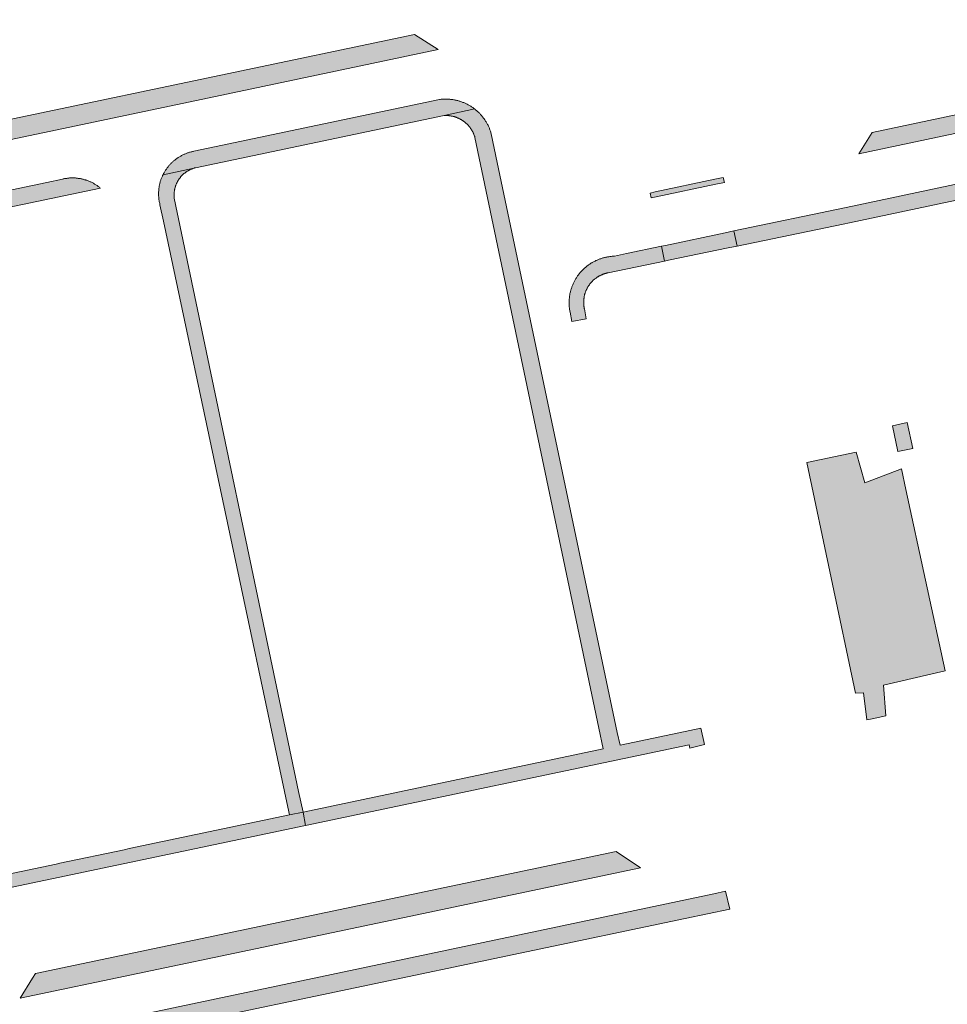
# Model space of a CAD drawing. Extents: x 97094 to 109644, y 463509 to 471969.
# Tile 319 of 362: x 105264 to 105367, y 470661 to 470771. Entities that reach past the tile are written whole.
import ezdxf

# ---------------------------------------------------------------- set-up
doc = ezdxf.new("R2010")
doc.units = 0
doc.layers.add('109 Onkruidbestrijding elementen', color=6, linetype='Continuous', lineweight=20, true_color=0xff00ff)

msp = doc.modelspace()

# ---------------------------------------------------------------- hatches: boundary and pattern name
at = {"layer": '109 Onkruidbestrijding elementen', "true_color": 0xff00ff}
for points in [[(105357.36, 470755.61), (105419.96, 470768.87), (105420.42, 470768.97), (105418.12, 470770.51), (105358.84, 470757.97), (105357.36, 470755.61)], [(105310.63, 470767.2), (105307.97, 470768.85), (105243.4, 470755.31), (105241.85, 470752.74), (105265.98, 470757.81), (105283.77, 470761.55), (105310.63, 470767.2)], [(105425.93, 470762.69), (105425.87, 470762.74), (105425.81, 470762.78), (105425.75, 470762.83), (105425.69, 470762.88), (105425.62, 470762.92), (105425.56, 470762.97), (105425.5, 470763.01), (105425.43, 470763.05), (105425.37, 470763.1), (105425.3, 470763.14), (105425.23, 470763.17), (105425.17, 470763.21), (105425.1, 470763.25), (105425.03, 470763.29), (105424.96, 470763.32), (105424.89, 470763.35), (105424.82, 470763.38), (105424.75, 470763.42), (105424.68, 470763.45), (105424.61, 470763.47), (105424.53, 470763.5), (105424.46, 470763.53), (105424.39, 470763.55), (105424.31, 470763.58), (105424.24, 470763.6), (105424.17, 470763.62), (105424.09, 470763.64), (105424.02, 470763.66), (105423.94, 470763.67), (105423.86, 470763.69), (105423.79, 470763.7), (105423.71, 470763.72), (105423.64, 470763.73), (105423.56, 470763.74), (105423.48, 470763.75), (105423.41, 470763.76), (105423.33, 470763.77), (105423.25, 470763.77), (105423.17, 470763.78), (105423.1, 470763.78), (105423.02, 470763.78), (105422.94, 470763.78), (105422.87, 470763.78), (105422.79, 470763.78), (105422.71, 470763.77), (105422.63, 470763.77), (105422.56, 470763.76), (105422.48, 470763.75), (105422.4, 470763.75), (105422.33, 470763.74), (105422.25, 470763.72), (105422.17, 470763.71), (105422.1, 470763.7), (105420.88, 470763.44), (105355.93, 470749.67), (105343.48, 470747.05), (105343.82, 470745.37), (105355.63, 470747.8), (105356.31, 470747.95), (105419.96, 470761.42), (105425.93, 470762.69)], [(105283.65, 470754.07), (105311.27, 470759.86), (105314.67, 470760.59), (105314.6, 470760.64), (105314.53, 470760.69), (105314.46, 470760.74), (105314.38, 470760.79), (105314.31, 470760.84), (105314.23, 470760.89), (105314.16, 470760.94), (105314.08, 470760.98), (105314.01, 470761.03), (105313.93, 470761.07), (105313.85, 470761.11), (105313.77, 470761.15), (105313.69, 470761.19), (105313.61, 470761.23), (105313.53, 470761.26), (105313.45, 470761.3), (105313.37, 470761.33), (105313.28, 470761.36), (105313.2, 470761.39), (105313.12, 470761.42), (105313.03, 470761.45), (105312.95, 470761.47), (105312.86, 470761.5), (105312.78, 470761.52), (105312.69, 470761.54), (105312.61, 470761.56), (105312.52, 470761.58), (105312.43, 470761.6), (105312.35, 470761.62), (105312.26, 470761.63), (105312.17, 470761.64), (105312.08, 470761.65), (105312, 470761.66), (105311.91, 470761.67), (105311.82, 470761.68), (105311.73, 470761.69), (105311.64, 470761.69), (105311.55, 470761.69), (105311.47, 470761.69), (105311.38, 470761.69), (105311.29, 470761.69), (105311.2, 470761.69), (105311.11, 470761.68), (105311.02, 470761.68), (105310.93, 470761.67), (105310.85, 470761.66), (105310.76, 470761.65), (105285.06, 470756.23), (105283.47, 470755.89), (105283.39, 470755.88), (105283.31, 470755.86), (105283.23, 470755.84), (105283.15, 470755.82), (105283.07, 470755.8), (105283, 470755.78), (105282.92, 470755.76), (105282.84, 470755.73), (105282.76, 470755.71), (105282.69, 470755.68), (105282.61, 470755.65), (105282.54, 470755.62), (105282.46, 470755.59), (105282.39, 470755.56), (105282.31, 470755.52), (105282.24, 470755.49), (105282.17, 470755.45), (105282.09, 470755.41), (105282.02, 470755.37), (105281.95, 470755.33), (105281.88, 470755.29), (105281.81, 470755.25), (105281.74, 470755.21), (105281.68, 470755.16), (105281.61, 470755.12), (105281.54, 470755.07), (105281.48, 470755.02), (105281.41, 470754.97), (105281.35, 470754.92), (105281.28, 470754.87), (105281.22, 470754.82), (105281.16, 470754.77), (105281.1, 470754.71), (105281.04, 470754.66), (105280.98, 470754.6), (105280.92, 470754.54), (105280.87, 470754.48), (105280.81, 470754.42), (105280.76, 470754.36), (105280.7, 470754.3), (105280.65, 470754.24), (105280.6, 470754.18), (105280.55, 470754.11), (105280.5, 470754.05), (105280.45, 470753.98), (105280.41, 470753.92), (105280.36, 470753.85), (105280.32, 470753.78), (105280.27, 470753.71), (105280.23, 470753.64), (105280.19, 470753.57), (105280.15, 470753.5), (105280.11, 470753.43), (105280.07, 470753.36), (105280.04, 470753.29), (105283.65, 470754.07)], [(105314.67, 470760.59), (105311.27, 470759.86), (105311.33, 470759.86), (105311.39, 470759.86), (105311.44, 470759.86), (105311.5, 470759.86), (105311.55, 470759.86), (105311.61, 470759.86), (105311.67, 470759.86), (105311.72, 470759.85), (105311.78, 470759.85), (105311.83, 470759.84), (105311.89, 470759.84), (105311.94, 470759.83), (105312, 470759.82), (105312.06, 470759.81), (105312.11, 470759.8), (105312.17, 470759.79), (105312.22, 470759.78), (105312.27, 470759.77), (105312.33, 470759.75), (105312.38, 470759.74), (105312.44, 470759.72), (105312.49, 470759.71), (105312.54, 470759.69), (105312.6, 470759.67), (105312.65, 470759.65), (105312.7, 470759.63), (105312.75, 470759.61), (105312.81, 470759.59), (105312.86, 470759.56), (105312.91, 470759.54), (105312.96, 470759.52), (105313.01, 470759.49), (105313.06, 470759.47), (105313.11, 470759.44), (105313.16, 470759.41), (105313.2, 470759.38), (105313.25, 470759.35), (105313.3, 470759.32), (105313.35, 470759.29), (105313.39, 470759.26), (105313.44, 470759.23), (105313.48, 470759.19), (105313.53, 470759.16), (105313.57, 470759.13), (105313.62, 470759.09), (105313.66, 470759.05), (105313.7, 470759.02), (105313.74, 470758.98), (105313.78, 470758.94), (105313.82, 470758.9), (105313.86, 470758.86), (105313.9, 470758.82), (105313.94, 470758.78), (105313.98, 470758.74), (105314.02, 470758.7), (105314.05, 470758.66), (105314.09, 470758.61), (105314.12, 470758.57), (105314.16, 470758.52), (105314.19, 470758.48), (105314.22, 470758.43), (105314.25, 470758.39), (105314.28, 470758.34), (105314.31, 470758.29), (105314.34, 470758.24), (105314.37, 470758.2), (105314.4, 470758.15), (105314.43, 470758.1), (105314.45, 470758.05), (105314.48, 470758), (105314.5, 470757.95), (105314.53, 470757.9), (105314.55, 470757.85), (105314.57, 470757.79), (105314.59, 470757.74), (105314.61, 470757.69), (105314.63, 470757.64), (105314.65, 470757.58), (105314.67, 470757.53), (105314.68, 470757.48), (105314.7, 470757.42), (105328.48, 470691.82), (105328.95, 470689.54), (105295.6, 470682.52), (105295.89, 470681.03), (105338.49, 470690), (105338.58, 470689.61), (105340.19, 470690.01), (105339.78, 470691.83), (105337.37, 470691.32), (105330.82, 470689.93), (105330.52, 470691.34), (105321.33, 470734.97), (105317.18, 470754.66), (105316.51, 470757.85), (105316.48, 470757.94), (105316.46, 470758.03), (105316.43, 470758.11), (105316.4, 470758.2), (105316.37, 470758.28), (105316.33, 470758.37), (105316.3, 470758.45), (105316.27, 470758.53), (105316.23, 470758.62), (105316.19, 470758.7), (105316.15, 470758.78), (105316.11, 470758.86), (105316.07, 470758.94), (105316.02, 470759.02), (105315.98, 470759.1), (105315.93, 470759.18), (105315.88, 470759.25), (105315.83, 470759.33), (105315.78, 470759.4), (105315.73, 470759.48), (105315.68, 470759.55), (105315.62, 470759.62), (105315.57, 470759.7), (105315.51, 470759.77), (105315.45, 470759.84), (105315.39, 470759.9), (105315.33, 470759.97), (105315.27, 470760.04), (105315.21, 470760.1), (105315.15, 470760.17), (105315.08, 470760.23), (105315.02, 470760.29), (105314.95, 470760.35), (105314.88, 470760.41), (105314.81, 470760.47), (105314.74, 470760.53), (105314.67, 470760.59)], [(105294.1, 470682.21), (105295.6, 470682.52), (105295.11, 470684.82), (105281.29, 470750.67), (105281.28, 470750.72), (105281.28, 470750.77), (105281.28, 470750.83), (105281.27, 470750.88), (105281.27, 470750.93), (105281.27, 470750.98), (105281.27, 470751.03), (105281.27, 470751.09), (105281.27, 470751.14), (105281.27, 470751.19), (105281.27, 470751.24), (105281.28, 470751.29), (105281.28, 470751.34), (105281.29, 470751.4), (105281.3, 470751.45), (105281.3, 470751.5), (105281.31, 470751.55), (105281.32, 470751.6), (105281.33, 470751.65), (105281.34, 470751.7), (105281.35, 470751.75), (105281.36, 470751.81), (105281.38, 470751.86), (105281.39, 470751.91), (105281.41, 470751.96), (105281.42, 470752.01), (105281.44, 470752.05), (105281.46, 470752.1), (105281.47, 470752.15), (105281.49, 470752.2), (105281.51, 470752.25), (105281.53, 470752.3), (105281.56, 470752.34), (105281.58, 470752.39), (105281.6, 470752.44), (105281.62, 470752.48), (105281.65, 470752.53), (105281.67, 470752.57), (105281.7, 470752.62), (105281.73, 470752.66), (105281.75, 470752.71), (105281.78, 470752.75), (105281.81, 470752.8), (105281.84, 470752.84), (105281.87, 470752.88), (105281.9, 470752.92), (105281.93, 470752.96), (105281.97, 470753), (105282, 470753.04), (105282.03, 470753.08), (105282.07, 470753.12), (105282.1, 470753.16), (105282.14, 470753.2), (105282.18, 470753.24), (105282.21, 470753.27), (105282.25, 470753.31), (105282.29, 470753.34), (105282.33, 470753.38), (105282.37, 470753.41), (105282.41, 470753.45), (105282.45, 470753.48), (105282.49, 470753.51), (105282.53, 470753.54), (105282.57, 470753.57), (105282.61, 470753.6), (105282.66, 470753.63), (105282.7, 470753.66), (105282.74, 470753.69), (105282.79, 470753.71), (105282.83, 470753.74), (105282.88, 470753.77), (105282.93, 470753.79), (105282.97, 470753.81), (105283.02, 470753.84), (105283.06, 470753.86), (105283.11, 470753.88), (105283.16, 470753.9), (105283.21, 470753.92), (105283.26, 470753.94), (105283.3, 470753.96), (105283.35, 470753.98), (105283.4, 470753.99), (105283.45, 470754.01), (105283.5, 470754.03), (105283.55, 470754.04), (105283.6, 470754.05), (105283.65, 470754.07), (105280.04, 470753.29), (105280, 470753.21), (105279.97, 470753.14), (105279.93, 470753.07), (105279.9, 470752.99), (105279.87, 470752.92), (105279.84, 470752.84), (105279.81, 470752.76), (105279.79, 470752.69), (105279.76, 470752.61), (105279.74, 470752.53), (105279.72, 470752.45), (105279.7, 470752.37), (105279.68, 470752.29), (105279.66, 470752.21), (105279.64, 470752.13), (105279.63, 470752.05), (105279.61, 470751.97), (105279.6, 470751.89), (105279.59, 470751.81), (105279.58, 470751.73), (105279.57, 470751.65), (105279.56, 470751.57), (105279.56, 470751.49), (105279.55, 470751.41), (105279.55, 470751.33), (105279.55, 470751.24), (105279.55, 470751.16), (105279.55, 470751.08), (105279.55, 470751), (105279.55, 470750.92), (105279.56, 470750.84), (105279.56, 470750.76), (105279.57, 470750.68), (105279.58, 470750.59), (105279.59, 470750.51), (105279.6, 470750.43), (105279.62, 470750.35), (105279.63, 470750.27), (105279.65, 470750.19), (105279.67, 470750.11), (105279.68, 470750.03), (105279.7, 470749.96), (105280.09, 470748.13), (105293.81, 470683.59), (105294.1, 470682.21)], [(105239.99, 470744.84), (105243.86, 470745.68), (105273.09, 470751.8), (105273.03, 470751.85), (105272.97, 470751.9), (105272.9, 470751.95), (105272.84, 470752), (105272.77, 470752.04), (105272.71, 470752.09), (105272.64, 470752.13), (105272.57, 470752.18), (105272.51, 470752.22), (105272.44, 470752.26), (105272.37, 470752.3), (105272.3, 470752.34), (105272.23, 470752.38), (105272.15, 470752.42), (105272.08, 470752.45), (105272.01, 470752.49), (105271.94, 470752.52), (105271.86, 470752.55), (105271.79, 470752.58), (105271.71, 470752.61), (105271.64, 470752.64), (105271.56, 470752.67), (105271.48, 470752.7), (105271.41, 470752.72), (105271.33, 470752.74), (105271.25, 470752.77), (105271.18, 470752.79), (105271.1, 470752.81), (105271.02, 470752.82), (105270.94, 470752.84), (105270.86, 470752.86), (105270.78, 470752.87), (105270.7, 470752.88), (105270.62, 470752.89), (105270.54, 470752.9), (105270.46, 470752.91), (105270.38, 470752.92), (105270.3, 470752.93), (105270.22, 470752.93), (105270.14, 470752.93), (105270.06, 470752.94), (105269.98, 470752.94), (105269.9, 470752.94), (105269.82, 470752.93), (105269.74, 470752.93), (105269.66, 470752.93), (105269.58, 470752.92), (105269.5, 470752.91), (105269.42, 470752.9), (105269.34, 470752.89), (105269.26, 470752.88), (105269.18, 470752.87), (105269.1, 470752.86), (105269.02, 470752.84), (105268.94, 470752.82), (105268.86, 470752.81), (105267.13, 470752.44), (105243.56, 470747.52), (105243.48, 470747.5), (105243.39, 470747.48), (105243.31, 470747.46), (105243.22, 470747.44), (105243.14, 470747.41), (105243.06, 470747.39), (105242.97, 470747.36), (105242.89, 470747.33), (105242.81, 470747.3), (105242.73, 470747.27), (105242.65, 470747.24), (105242.57, 470747.21), (105242.49, 470747.17), (105242.41, 470747.14), (105242.33, 470747.1), (105242.25, 470747.06), (105242.17, 470747.02), (105242.1, 470746.98), (105242.02, 470746.94), (105241.94, 470746.89), (105241.87, 470746.85), (105241.8, 470746.8), (105241.72, 470746.76), (105241.65, 470746.71), (105241.58, 470746.66), (105241.51, 470746.61), (105241.44, 470746.55), (105241.37, 470746.5), (105241.3, 470746.45), (105241.24, 470746.39), (105241.17, 470746.33), (105241.1, 470746.28), (105241.04, 470746.22), (105240.98, 470746.16), (105240.92, 470746.1), (105240.85, 470746.03), (105240.79, 470745.97), (105240.74, 470745.91), (105240.68, 470745.84), (105240.62, 470745.78), (105240.57, 470745.71), (105240.51, 470745.64), (105240.46, 470745.57), (105240.41, 470745.5), (105240.35, 470745.43), (105240.3, 470745.36), (105240.26, 470745.29), (105240.21, 470745.22), (105240.16, 470745.14), (105240.12, 470745.07), (105240.07, 470744.99), (105240.03, 470744.92), (105239.99, 470744.84)], [(105342.29, 470753), (105341.35, 470752.8), (105334.71, 470751.38), (105334.16, 470751.26), (105334.27, 470750.72), (105334.82, 470750.83), (105341.46, 470752.23), (105342.41, 470752.43), (105342.29, 470753)], [(105335.41, 470745.34), (105335.76, 470743.7), (105336.2, 470743.79), (105342.82, 470745.17), (105343.82, 470745.37), (105343.48, 470747.05), (105342.5, 470746.84), (105335.88, 470745.44), (105335.41, 470745.34)], [(105326.86, 470738.39), (105326.85, 470738.45), (105326.84, 470738.5), (105326.83, 470738.56), (105326.82, 470738.61), (105326.81, 470738.67), (105326.8, 470738.72), (105326.8, 470738.78), (105326.79, 470738.83), (105326.79, 470738.89), (105326.79, 470738.94), (105326.78, 470739), (105326.78, 470739.05), (105326.78, 470739.11), (105326.78, 470739.16), (105326.78, 470739.22), (105326.78, 470739.27), (105326.79, 470739.33), (105326.79, 470739.38), (105326.8, 470739.44), (105326.8, 470739.49), (105326.81, 470739.55), (105326.82, 470739.6), (105326.82, 470739.66), (105326.83, 470739.71), (105326.84, 470739.77), (105326.85, 470739.82), (105326.87, 470739.87), (105326.88, 470739.93), (105326.89, 470739.98), (105326.91, 470740.03), (105326.92, 470740.09), (105326.94, 470740.14), (105326.96, 470740.19), (105326.98, 470740.24), (105326.99, 470740.3), (105327.01, 470740.35), (105327.03, 470740.4), (105327.06, 470740.45), (105327.08, 470740.5), (105327.1, 470740.55), (105327.13, 470740.6), (105327.15, 470740.65), (105327.18, 470740.7), (105327.2, 470740.75), (105327.23, 470740.8), (105327.26, 470740.84), (105327.29, 470740.89), (105327.32, 470740.94), (105327.35, 470740.98), (105327.38, 470741.03), (105327.41, 470741.07), (105327.44, 470741.12), (105327.48, 470741.16), (105327.51, 470741.21), (105327.55, 470741.25), (105327.58, 470741.29), (105327.62, 470741.33), (105327.66, 470741.37), (105327.69, 470741.41), (105327.73, 470741.45), (105327.77, 470741.49), (105327.81, 470741.53), (105327.85, 470741.57), (105327.89, 470741.61), (105327.93, 470741.64), (105327.98, 470741.68), (105328.02, 470741.71), (105328.06, 470741.75), (105328.11, 470741.78), (105328.15, 470741.81), (105328.19, 470741.85), (105328.24, 470741.88), (105328.29, 470741.91), (105328.33, 470741.94), (105328.38, 470741.97), (105328.43, 470742), (105328.47, 470742.02), (105328.52, 470742.05), (105328.57, 470742.08), (105328.62, 470742.1), (105328.67, 470742.13), (105328.72, 470742.15), (105328.77, 470742.17), (105328.82, 470742.19), (105328.87, 470742.22), (105328.92, 470742.24), (105328.98, 470742.25), (105329.03, 470742.27), (105329.08, 470742.29), (105329.13, 470742.31), (105329.19, 470742.32), (105329.24, 470742.34), (105329.29, 470742.35), (105329.35, 470742.36), (105329.4, 470742.38), (105329.45, 470742.39), (105329.51, 470742.4), (105335.76, 470743.7), (105335.41, 470745.34), (105331.54, 470744.53), (105330.19, 470744.24), (105330.1, 470744.24), (105330.02, 470744.24), (105329.93, 470744.23), (105329.85, 470744.22), (105329.76, 470744.21), (105329.68, 470744.2), (105329.59, 470744.19), (105329.51, 470744.18), (105329.42, 470744.16), (105329.34, 470744.15), (105329.25, 470744.13), (105329.17, 470744.11), (105329.09, 470744.09), (105329, 470744.07), (105328.92, 470744.05), (105328.84, 470744.02), (105328.76, 470744), (105328.67, 470743.97), (105328.59, 470743.94), (105328.51, 470743.91), (105328.43, 470743.88), (105328.35, 470743.85), (105328.28, 470743.82), (105328.2, 470743.78), (105328.12, 470743.75), (105328.04, 470743.71), (105327.97, 470743.67), (105327.89, 470743.63), (105327.81, 470743.59), (105327.74, 470743.55), (105327.67, 470743.5), (105327.59, 470743.46), (105327.52, 470743.41), (105327.45, 470743.36), (105327.38, 470743.32), (105327.31, 470743.27), (105327.24, 470743.22), (105327.17, 470743.16), (105327.1, 470743.11), (105327.04, 470743.06), (105326.97, 470743), (105326.91, 470742.94), (105326.84, 470742.89), (105326.78, 470742.83), (105326.72, 470742.77), (105326.66, 470742.71), (105326.6, 470742.65), (105326.54, 470742.59), (105326.48, 470742.52), (105326.42, 470742.46), (105326.37, 470742.39), (105326.31, 470742.33), (105326.26, 470742.26), (105326.21, 470742.19), (105326.16, 470742.12), (105326.11, 470742.05), (105326.06, 470741.98), (105326.01, 470741.91), (105325.97, 470741.84), (105325.92, 470741.77), (105325.88, 470741.69), (105325.83, 470741.62), (105325.79, 470741.54), (105325.75, 470741.47), (105325.71, 470741.39), (105325.67, 470741.31), (105325.64, 470741.24), (105325.6, 470741.16), (105325.57, 470741.08), (105325.54, 470741), (105325.5, 470740.92), (105325.47, 470740.84), (105325.45, 470740.76), (105325.42, 470740.68), (105325.39, 470740.6), (105325.37, 470740.51), (105325.34, 470740.43), (105325.32, 470740.35), (105325.3, 470740.27), (105325.28, 470740.18), (105325.26, 470740.1), (105325.25, 470740.01), (105325.23, 470739.93), (105325.22, 470739.84), (105325.21, 470739.76), (105325.2, 470739.68), (105325.19, 470739.59), (105325.18, 470739.5), (105325.17, 470739.42), (105325.17, 470739.33), (105325.16, 470739.25), (105325.16, 470739.16), (105325.16, 470739.07), (105325.16, 470738.97), (105325.16, 470738.88), (105325.17, 470738.78), (105325.18, 470738.69), (105325.18, 470738.59), (105325.19, 470738.5), (105325.2, 470738.41), (105325.22, 470738.31), (105325.23, 470738.22), (105325.25, 470738.13), (105325.27, 470738.03), (105325.48, 470736.99), (105327.07, 470737.28), (105326.86, 470738.39)], [(105362.74, 470725.78), (105361.08, 470725.42), (105361.7, 470722.56), (105363.37, 470722.9), (105362.74, 470725.78)], [(105360.37, 470693.22), (105360.09, 470696.62), (105366.94, 470698.21), (105362.57, 470718.34), (105362.1, 470720.63), (105358.03, 470719.06), (105357.06, 470722.49), (105351.56, 470721.35), (105356.99, 470695.71), (105357.87, 470695.77), (105358.24, 470692.76), (105358.82, 470692.88), (105360.37, 470693.22)], [(105255.87, 470672.61), (105260.44, 470673.57), (105295.89, 470681.03), (105295.6, 470682.52), (105294.1, 470682.21), (105276.28, 470678.46), (105275.74, 470678.34), (105268.56, 470676.83), (105268.16, 470676.75), (105255.56, 470674.1), (105255.87, 470672.61)], [(105264.16, 470661.84), (105290.3, 470667.34), (105333.09, 470676.32), (105330.4, 470678.13), (105265.87, 470664.58), (105265.55, 470664.06), (105264.16, 470661.84)], [(105341.26, 470673.45), (105264.36, 470657.22), (105264.71, 470655.3), (105338.07, 470670.71), (105343.03, 470671.75), (105342.54, 470673.72), (105341.26, 470673.45)]]:
    msp.add_hatch(color=6, dxfattribs=at).paths.add_polyline_path(points)

# ---------------------------------------------------------------- linework, layer by layer
at = {"layer": '109 Onkruidbestrijding elementen', "color": 3, "true_color": 0x00ff00}
for points in [[(105357.36, 470755.61), (105419.96, 470768.87), (105420.42, 470768.97), (105418.12, 470770.51), (105358.84, 470757.97), (105357.36, 470755.61)], [(105310.63, 470767.2), (105307.97, 470768.85), (105243.4, 470755.31), (105241.85, 470752.74), (105265.98, 470757.81), (105283.77, 470761.55), (105310.63, 470767.2)], [(105283.65, 470754.07), (105311.27, 470759.86), (105314.67, 470760.59), (105314.6, 470760.64), (105314.53, 470760.69), (105314.46, 470760.74), (105314.38, 470760.79), (105314.31, 470760.84), (105314.23, 470760.89), (105314.16, 470760.94), (105314.08, 470760.98), (105314.01, 470761.03), (105313.93, 470761.07), (105313.85, 470761.11), (105313.77, 470761.15), (105313.69, 470761.19), (105313.61, 470761.23), (105313.53, 470761.26), (105313.45, 470761.3), (105313.37, 470761.33), (105313.28, 470761.36), (105313.2, 470761.39), (105313.12, 470761.42), (105313.03, 470761.45), (105312.95, 470761.47), (105312.86, 470761.5), (105312.78, 470761.52), (105312.69, 470761.54), (105312.61, 470761.56), (105312.52, 470761.58), (105312.43, 470761.6), (105312.35, 470761.62), (105312.26, 470761.63), (105312.17, 470761.64), (105312.08, 470761.65), (105312, 470761.66), (105311.91, 470761.67), (105311.82, 470761.68), (105311.73, 470761.69), (105311.64, 470761.69), (105311.55, 470761.69), (105311.47, 470761.69), (105311.38, 470761.69), (105311.29, 470761.69), (105311.2, 470761.69), (105311.11, 470761.68), (105311.02, 470761.68), (105310.93, 470761.67), (105310.85, 470761.66), (105310.76, 470761.65), (105285.06, 470756.23), (105283.47, 470755.89), (105283.39, 470755.88), (105283.31, 470755.86), (105283.23, 470755.84), (105283.15, 470755.82), (105283.07, 470755.8), (105283, 470755.78), (105282.92, 470755.76), (105282.84, 470755.73), (105282.76, 470755.71), (105282.69, 470755.68), (105282.61, 470755.65), (105282.54, 470755.62), (105282.46, 470755.59), (105282.39, 470755.56), (105282.31, 470755.52), (105282.24, 470755.49), (105282.17, 470755.45), (105282.09, 470755.41), (105282.02, 470755.37), (105281.95, 470755.33), (105281.88, 470755.29), (105281.81, 470755.25), (105281.74, 470755.21), (105281.68, 470755.16), (105281.61, 470755.12), (105281.54, 470755.07), (105281.48, 470755.02), (105281.41, 470754.97), (105281.35, 470754.92), (105281.28, 470754.87), (105281.22, 470754.82), (105281.16, 470754.77), (105281.1, 470754.71), (105281.04, 470754.66), (105280.98, 470754.6), (105280.92, 470754.54), (105280.87, 470754.48), (105280.81, 470754.42), (105280.76, 470754.36), (105280.7, 470754.3), (105280.65, 470754.24), (105280.6, 470754.18), (105280.55, 470754.11), (105280.5, 470754.05), (105280.45, 470753.98), (105280.41, 470753.92), (105280.36, 470753.85), (105280.32, 470753.78), (105280.27, 470753.71), (105280.23, 470753.64), (105280.19, 470753.57), (105280.15, 470753.5), (105280.11, 470753.43), (105280.07, 470753.36), (105280.04, 470753.29), (105283.65, 470754.07)], [(105314.67, 470760.59), (105311.27, 470759.86), (105311.33, 470759.86), (105311.39, 470759.86), (105311.44, 470759.86), (105311.5, 470759.86), (105311.55, 470759.86), (105311.61, 470759.86), (105311.67, 470759.86), (105311.72, 470759.85), (105311.78, 470759.85), (105311.83, 470759.84), (105311.89, 470759.84), (105311.94, 470759.83), (105312, 470759.82), (105312.06, 470759.81), (105312.11, 470759.8), (105312.17, 470759.79), (105312.22, 470759.78), (105312.27, 470759.77), (105312.33, 470759.75), (105312.38, 470759.74), (105312.44, 470759.72), (105312.49, 470759.71), (105312.54, 470759.69), (105312.6, 470759.67), (105312.65, 470759.65), (105312.7, 470759.63), (105312.75, 470759.61), (105312.81, 470759.59), (105312.86, 470759.56), (105312.91, 470759.54), (105312.96, 470759.52), (105313.01, 470759.49), (105313.06, 470759.47), (105313.11, 470759.44), (105313.16, 470759.41), (105313.2, 470759.38), (105313.25, 470759.35), (105313.3, 470759.32), (105313.35, 470759.29), (105313.39, 470759.26), (105313.44, 470759.23), (105313.48, 470759.19), (105313.53, 470759.16), (105313.57, 470759.13), (105313.62, 470759.09), (105313.66, 470759.05), (105313.7, 470759.02), (105313.74, 470758.98), (105313.78, 470758.94), (105313.82, 470758.9), (105313.86, 470758.86), (105313.9, 470758.82), (105313.94, 470758.78), (105313.98, 470758.74), (105314.02, 470758.7), (105314.05, 470758.66), (105314.09, 470758.61), (105314.12, 470758.57), (105314.16, 470758.52), (105314.19, 470758.48), (105314.22, 470758.43), (105314.25, 470758.39), (105314.28, 470758.34), (105314.31, 470758.29), (105314.34, 470758.24), (105314.37, 470758.2), (105314.4, 470758.15), (105314.43, 470758.1), (105314.45, 470758.05), (105314.48, 470758), (105314.5, 470757.95), (105314.53, 470757.9), (105314.55, 470757.85), (105314.57, 470757.79), (105314.59, 470757.74), (105314.61, 470757.69), (105314.63, 470757.64), (105314.65, 470757.58), (105314.67, 470757.53), (105314.68, 470757.48), (105314.7, 470757.42), (105328.48, 470691.82), (105328.95, 470689.54), (105295.6, 470682.52), (105295.89, 470681.03), (105338.49, 470690), (105338.58, 470689.61), (105340.19, 470690.01), (105339.78, 470691.83), (105337.37, 470691.32), (105330.82, 470689.93), (105330.52, 470691.34), (105321.33, 470734.97), (105317.18, 470754.66), (105316.51, 470757.85), (105316.48, 470757.94), (105316.46, 470758.03), (105316.43, 470758.11), (105316.4, 470758.2), (105316.37, 470758.28), (105316.33, 470758.37), (105316.3, 470758.45), (105316.27, 470758.53), (105316.23, 470758.62), (105316.19, 470758.7), (105316.15, 470758.78), (105316.11, 470758.86), (105316.07, 470758.94), (105316.02, 470759.02), (105315.98, 470759.1), (105315.93, 470759.18), (105315.88, 470759.25), (105315.83, 470759.33), (105315.78, 470759.4), (105315.73, 470759.48), (105315.68, 470759.55), (105315.62, 470759.62), (105315.57, 470759.7), (105315.51, 470759.77), (105315.45, 470759.84), (105315.39, 470759.9), (105315.33, 470759.97), (105315.27, 470760.04), (105315.21, 470760.1), (105315.15, 470760.17), (105315.08, 470760.23), (105315.02, 470760.29), (105314.95, 470760.35), (105314.88, 470760.41), (105314.81, 470760.47), (105314.74, 470760.53), (105314.67, 470760.59)], [(105294.1, 470682.21), (105295.6, 470682.52), (105295.11, 470684.82), (105281.29, 470750.67), (105281.28, 470750.72), (105281.28, 470750.77), (105281.28, 470750.83), (105281.27, 470750.88), (105281.27, 470750.93), (105281.27, 470750.98), (105281.27, 470751.03), (105281.27, 470751.09), (105281.27, 470751.14), (105281.27, 470751.19), (105281.27, 470751.24), (105281.28, 470751.29), (105281.28, 470751.34), (105281.29, 470751.4), (105281.3, 470751.45), (105281.3, 470751.5), (105281.31, 470751.55), (105281.32, 470751.6), (105281.33, 470751.65), (105281.34, 470751.7), (105281.35, 470751.75), (105281.36, 470751.81), (105281.38, 470751.86), (105281.39, 470751.91), (105281.41, 470751.96), (105281.42, 470752.01), (105281.44, 470752.05), (105281.46, 470752.1), (105281.47, 470752.15), (105281.49, 470752.2), (105281.51, 470752.25), (105281.53, 470752.3), (105281.56, 470752.34), (105281.58, 470752.39), (105281.6, 470752.44), (105281.62, 470752.48), (105281.65, 470752.53), (105281.67, 470752.57), (105281.7, 470752.62), (105281.73, 470752.66), (105281.75, 470752.71), (105281.78, 470752.75), (105281.81, 470752.8), (105281.84, 470752.84), (105281.87, 470752.88), (105281.9, 470752.92), (105281.93, 470752.96), (105281.97, 470753), (105282, 470753.04), (105282.03, 470753.08), (105282.07, 470753.12), (105282.1, 470753.16), (105282.14, 470753.2), (105282.18, 470753.24), (105282.21, 470753.27), (105282.25, 470753.31), (105282.29, 470753.34), (105282.33, 470753.38), (105282.37, 470753.41), (105282.41, 470753.45), (105282.45, 470753.48), (105282.49, 470753.51), (105282.53, 470753.54), (105282.57, 470753.57), (105282.61, 470753.6), (105282.66, 470753.63), (105282.7, 470753.66), (105282.74, 470753.69), (105282.79, 470753.71), (105282.83, 470753.74), (105282.88, 470753.77), (105282.93, 470753.79), (105282.97, 470753.81), (105283.02, 470753.84), (105283.06, 470753.86), (105283.11, 470753.88), (105283.16, 470753.9), (105283.21, 470753.92), (105283.26, 470753.94), (105283.3, 470753.96), (105283.35, 470753.98), (105283.4, 470753.99), (105283.45, 470754.01), (105283.5, 470754.03), (105283.55, 470754.04), (105283.6, 470754.05), (105283.65, 470754.07), (105280.04, 470753.29), (105280, 470753.21), (105279.97, 470753.14), (105279.93, 470753.07), (105279.9, 470752.99), (105279.87, 470752.92), (105279.84, 470752.84), (105279.81, 470752.76), (105279.79, 470752.69), (105279.76, 470752.61), (105279.74, 470752.53), (105279.72, 470752.45), (105279.7, 470752.37), (105279.68, 470752.29), (105279.66, 470752.21), (105279.64, 470752.13), (105279.63, 470752.05), (105279.61, 470751.97), (105279.6, 470751.89), (105279.59, 470751.81), (105279.58, 470751.73), (105279.57, 470751.65), (105279.56, 470751.57), (105279.56, 470751.49), (105279.55, 470751.41), (105279.55, 470751.33), (105279.55, 470751.24), (105279.55, 470751.16), (105279.55, 470751.08), (105279.55, 470751), (105279.55, 470750.92), (105279.56, 470750.84), (105279.56, 470750.76), (105279.57, 470750.68), (105279.58, 470750.59), (105279.59, 470750.51), (105279.6, 470750.43), (105279.62, 470750.35), (105279.63, 470750.27), (105279.65, 470750.19), (105279.67, 470750.11), (105279.68, 470750.03), (105279.7, 470749.96), (105280.09, 470748.13), (105293.81, 470683.59), (105294.1, 470682.21)], [(105342.29, 470753), (105341.35, 470752.8), (105334.71, 470751.38), (105334.16, 470751.26), (105334.27, 470750.72), (105334.82, 470750.83), (105341.46, 470752.23), (105342.41, 470752.43), (105342.29, 470753)], [(105335.41, 470745.34), (105335.76, 470743.7), (105336.2, 470743.79), (105342.82, 470745.17), (105343.82, 470745.37), (105343.48, 470747.05), (105342.5, 470746.84), (105335.88, 470745.44), (105335.41, 470745.34)], [(105326.86, 470738.39), (105326.85, 470738.45), (105326.84, 470738.5), (105326.83, 470738.56), (105326.82, 470738.61), (105326.81, 470738.67), (105326.8, 470738.72), (105326.8, 470738.78), (105326.79, 470738.83), (105326.79, 470738.89), (105326.79, 470738.94), (105326.78, 470739), (105326.78, 470739.05), (105326.78, 470739.11), (105326.78, 470739.16), (105326.78, 470739.22), (105326.78, 470739.27), (105326.79, 470739.33), (105326.79, 470739.38), (105326.8, 470739.44), (105326.8, 470739.49), (105326.81, 470739.55), (105326.82, 470739.6), (105326.82, 470739.66), (105326.83, 470739.71), (105326.84, 470739.77), (105326.85, 470739.82), (105326.87, 470739.87), (105326.88, 470739.93), (105326.89, 470739.98), (105326.91, 470740.03), (105326.92, 470740.09), (105326.94, 470740.14), (105326.96, 470740.19), (105326.98, 470740.24), (105326.99, 470740.3), (105327.01, 470740.35), (105327.03, 470740.4), (105327.06, 470740.45), (105327.08, 470740.5), (105327.1, 470740.55), (105327.13, 470740.6), (105327.15, 470740.65), (105327.18, 470740.7), (105327.2, 470740.75), (105327.23, 470740.8), (105327.26, 470740.84), (105327.29, 470740.89), (105327.32, 470740.94), (105327.35, 470740.98), (105327.38, 470741.03), (105327.41, 470741.07), (105327.44, 470741.12), (105327.48, 470741.16), (105327.51, 470741.21), (105327.55, 470741.25), (105327.58, 470741.29), (105327.62, 470741.33), (105327.66, 470741.37), (105327.69, 470741.41), (105327.73, 470741.45), (105327.77, 470741.49), (105327.81, 470741.53), (105327.85, 470741.57), (105327.89, 470741.61), (105327.93, 470741.64), (105327.98, 470741.68), (105328.02, 470741.71), (105328.06, 470741.75), (105328.11, 470741.78), (105328.15, 470741.81), (105328.19, 470741.85), (105328.24, 470741.88), (105328.29, 470741.91), (105328.33, 470741.94), (105328.38, 470741.97), (105328.43, 470742), (105328.47, 470742.02), (105328.52, 470742.05), (105328.57, 470742.08), (105328.62, 470742.1), (105328.67, 470742.13), (105328.72, 470742.15), (105328.77, 470742.17), (105328.82, 470742.19), (105328.87, 470742.22), (105328.92, 470742.24), (105328.98, 470742.25), (105329.03, 470742.27), (105329.08, 470742.29), (105329.13, 470742.31), (105329.19, 470742.32), (105329.24, 470742.34), (105329.29, 470742.35), (105329.35, 470742.36), (105329.4, 470742.38), (105329.45, 470742.39), (105329.51, 470742.4), (105335.76, 470743.7), (105335.41, 470745.34), (105331.54, 470744.53), (105330.19, 470744.24), (105330.1, 470744.24), (105330.02, 470744.24), (105329.93, 470744.23), (105329.85, 470744.22), (105329.76, 470744.21), (105329.68, 470744.2), (105329.59, 470744.19), (105329.51, 470744.18), (105329.42, 470744.16), (105329.34, 470744.15), (105329.25, 470744.13), (105329.17, 470744.11), (105329.09, 470744.09), (105329, 470744.07), (105328.92, 470744.05), (105328.84, 470744.02), (105328.76, 470744), (105328.67, 470743.97), (105328.59, 470743.94), (105328.51, 470743.91), (105328.43, 470743.88), (105328.35, 470743.85), (105328.28, 470743.82), (105328.2, 470743.78), (105328.12, 470743.75), (105328.04, 470743.71), (105327.97, 470743.67), (105327.89, 470743.63), (105327.81, 470743.59), (105327.74, 470743.55), (105327.67, 470743.5), (105327.59, 470743.46), (105327.52, 470743.41), (105327.45, 470743.36), (105327.38, 470743.32), (105327.31, 470743.27), (105327.24, 470743.22), (105327.17, 470743.16), (105327.1, 470743.11), (105327.04, 470743.06), (105326.97, 470743), (105326.91, 470742.94), (105326.84, 470742.89), (105326.78, 470742.83), (105326.72, 470742.77), (105326.66, 470742.71), (105326.6, 470742.65), (105326.54, 470742.59), (105326.48, 470742.52), (105326.42, 470742.46), (105326.37, 470742.39), (105326.31, 470742.33), (105326.26, 470742.26), (105326.21, 470742.19), (105326.16, 470742.12), (105326.11, 470742.05), (105326.06, 470741.98), (105326.01, 470741.91), (105325.97, 470741.84), (105325.92, 470741.77), (105325.88, 470741.69), (105325.83, 470741.62), (105325.79, 470741.54), (105325.75, 470741.47), (105325.71, 470741.39), (105325.67, 470741.31), (105325.64, 470741.24), (105325.6, 470741.16), (105325.57, 470741.08), (105325.54, 470741), (105325.5, 470740.92), (105325.47, 470740.84), (105325.45, 470740.76), (105325.42, 470740.68), (105325.39, 470740.6), (105325.37, 470740.51), (105325.34, 470740.43), (105325.32, 470740.35), (105325.3, 470740.27), (105325.28, 470740.18), (105325.26, 470740.1), (105325.25, 470740.01), (105325.23, 470739.93), (105325.22, 470739.84), (105325.21, 470739.76), (105325.2, 470739.68), (105325.19, 470739.59), (105325.18, 470739.5), (105325.17, 470739.42), (105325.17, 470739.33), (105325.16, 470739.25), (105325.16, 470739.16), (105325.16, 470739.07), (105325.16, 470738.97), (105325.16, 470738.88), (105325.17, 470738.78), (105325.18, 470738.69), (105325.18, 470738.59), (105325.19, 470738.5), (105325.2, 470738.41), (105325.22, 470738.31), (105325.23, 470738.22), (105325.25, 470738.13), (105325.27, 470738.03), (105325.48, 470736.99), (105327.07, 470737.28), (105326.86, 470738.39)], [(105362.74, 470725.78), (105361.08, 470725.42), (105361.7, 470722.56), (105363.37, 470722.9), (105362.74, 470725.78)], [(105360.37, 470693.22), (105360.09, 470696.62), (105366.94, 470698.21), (105362.57, 470718.34), (105362.1, 470720.63), (105358.03, 470719.06), (105357.06, 470722.49), (105351.56, 470721.35), (105356.99, 470695.71), (105357.87, 470695.77), (105358.24, 470692.76), (105358.82, 470692.88), (105360.37, 470693.22)], [(105255.87, 470672.61), (105260.44, 470673.57), (105295.89, 470681.03), (105295.6, 470682.52), (105294.1, 470682.21), (105276.28, 470678.46), (105275.74, 470678.34), (105268.56, 470676.83), (105268.16, 470676.75), (105255.56, 470674.1), (105255.87, 470672.61)], [(105264.16, 470661.84), (105290.3, 470667.34), (105333.09, 470676.32), (105330.4, 470678.13), (105265.87, 470664.58), (105265.55, 470664.06), (105264.16, 470661.84)], [(105341.26, 470673.45), (105264.36, 470657.22), (105264.71, 470655.3), (105338.07, 470670.71), (105343.03, 470671.75), (105342.54, 470673.72), (105341.26, 470673.45)]]:
    msp.add_lwpolyline(points, close=True, dxfattribs=at)
for points in [[(105420.88, 470763.44), (105355.93, 470749.67), (105343.48, 470747.05), (105343.82, 470745.37), (105355.63, 470747.8), (105356.31, 470747.95), (105419.96, 470761.42)], [(105243.86, 470745.68), (105273.09, 470751.8), (105273.03, 470751.85), (105272.97, 470751.9), (105272.9, 470751.95), (105272.84, 470752), (105272.77, 470752.04), (105272.71, 470752.09), (105272.64, 470752.13), (105272.57, 470752.18), (105272.51, 470752.22), (105272.44, 470752.26), (105272.37, 470752.3), (105272.3, 470752.34), (105272.23, 470752.38), (105272.15, 470752.42), (105272.08, 470752.45), (105272.01, 470752.49), (105271.94, 470752.52), (105271.86, 470752.55), (105271.79, 470752.58), (105271.71, 470752.61), (105271.64, 470752.64), (105271.56, 470752.67), (105271.48, 470752.7), (105271.41, 470752.72), (105271.33, 470752.74), (105271.25, 470752.77), (105271.18, 470752.79), (105271.1, 470752.81), (105271.02, 470752.82), (105270.94, 470752.84), (105270.86, 470752.86), (105270.78, 470752.87), (105270.7, 470752.88), (105270.62, 470752.89), (105270.54, 470752.9), (105270.46, 470752.91), (105270.38, 470752.92), (105270.3, 470752.93), (105270.22, 470752.93), (105270.14, 470752.93), (105270.06, 470752.94), (105269.98, 470752.94), (105269.9, 470752.94), (105269.82, 470752.93), (105269.74, 470752.93), (105269.66, 470752.93), (105269.58, 470752.92), (105269.5, 470752.91), (105269.42, 470752.9), (105269.34, 470752.89), (105269.26, 470752.88), (105269.18, 470752.87), (105269.1, 470752.86), (105269.02, 470752.84), (105268.94, 470752.82), (105268.86, 470752.81), (105267.13, 470752.44), (105243.56, 470747.52)]]:
    msp.add_lwpolyline(points, dxfattribs=at)

doc.saveas('drawing.dxf')
